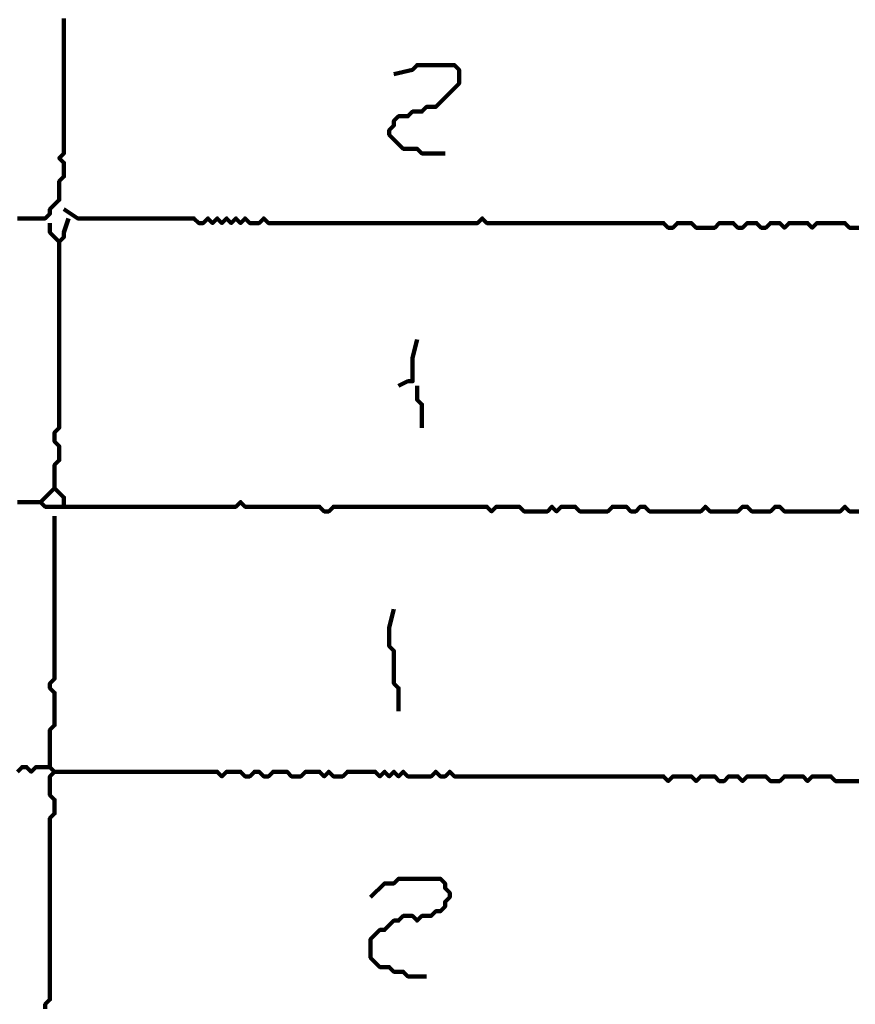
# Model space of a CAD drawing. Header units: metres. Extents: x 1959 to 4131, y 3282 to 4313.
# Tile 311 of 356: x 2428.6 to 2430.26, y 4301.17 to 4303.12. Entities that reach past the tile are written whole.
import ezdxf

# ---------------------------------------------------------------- set-up
doc = ezdxf.new("R2010")
doc.units = ezdxf.units.M
doc.layers.add('P', color=250, linetype='Continuous', lineweight=100)

msp = doc.modelspace()

# ---------------------------------------------------------------- linework, layer by layer
at = {"layer": 'P', "color": 0, "linetype": 'Continuous'}
for points in [[(2428.6848, 4303.1269), (2428.6848, 4303.1176), (2428.6848, 4303.1084), (2428.6848, 4303.0992), (2428.6848, 4303.0899), (2428.6848, 4303.0807), (2428.6848, 4303.0715), (2428.6848, 4303.0623), (2428.6848, 4303.053), (2428.6848, 4303.0438), (2428.6848, 4303.0346), (2428.6848, 4303.0253), (2428.6848, 4303.0161), (2428.6848, 4303.0069), (2428.6848, 4302.9976), (2428.6848, 4302.9884), (2428.6848, 4302.9792), (2428.6848, 4302.9699), (2428.6848, 4302.9607), (2428.6848, 4302.9515), (2428.6848, 4302.9423), (2428.6848, 4302.933), (2428.6848, 4302.9238), (2428.6848, 4302.9146), (2428.6848, 4302.9053), (2428.6848, 4302.8961), (2428.6848, 4302.8869), (2428.6848, 4302.8776), (2428.6848, 4302.8684), (2428.6848, 4302.8592), (2428.6756, 4302.8499), (2428.6848, 4302.8407), (2428.6848, 4302.8315), (2428.6848, 4302.8223), (2428.6848, 4302.813), (2428.6756, 4302.8038), (2428.6756, 4302.7946), (2428.6756, 4302.7853), (2428.6756, 4302.7761), (2428.6756, 4302.7669), (2428.6663, 4302.7576), (2428.6571, 4302.7484), (2428.6571, 4302.7392), (2428.6479, 4302.7299), (2428.6386, 4302.7299), (2428.6294, 4302.7299), (2428.6202, 4302.7299), (2428.6109, 4302.7299), (2428.6017, 4302.7299), (2428.5925, 4302.7299)], [(2429.3402, 4303.0161), (2429.3771, 4303.0253), (2429.3863, 4303.0346), (2429.3956, 4303.0346), (2429.4048, 4303.0346), (2429.414, 4303.0346), (2429.4232, 4303.0346), (2429.4325, 4303.0346), (2429.4417, 4303.0346), (2429.4509, 4303.0346), (2429.4602, 4303.0346), (2429.4694, 4303.0253), (2429.4694, 4303.0161), (2429.4694, 4303.0069), (2429.4694, 4302.9976), (2429.4602, 4302.9884), (2429.4509, 4302.9792), (2429.4417, 4302.9699), (2429.4325, 4302.9607), (2429.4232, 4302.9515), (2429.414, 4302.9515), (2429.4048, 4302.9515), (2429.3956, 4302.9423), (2429.3863, 4302.9423), (2429.3771, 4302.9423), (2429.3679, 4302.933), (2429.3586, 4302.933), (2429.3494, 4302.933), (2429.3402, 4302.9238), (2429.3402, 4302.9146), (2429.3309, 4302.9053), (2429.3309, 4302.8961), (2429.3402, 4302.8869), (2429.3494, 4302.8776), (2429.3586, 4302.8684), (2429.3679, 4302.8684), (2429.3771, 4302.8684), (2429.3863, 4302.8684), (2429.3956, 4302.8592), (2429.4048, 4302.8592), (2429.4417, 4302.8592)], [(2428.6848, 4302.7484), (2428.7125, 4302.7299), (2428.7217, 4302.7299), (2428.7309, 4302.7299), (2428.7402, 4302.7299), (2428.7494, 4302.7299), (2428.7586, 4302.7299), (2428.7679, 4302.7299), (2428.7771, 4302.7299), (2428.7863, 4302.7299), (2428.7956, 4302.7299), (2428.8048, 4302.7299), (2428.814, 4302.7299), (2428.8232, 4302.7299), (2428.8325, 4302.7299), (2428.8417, 4302.7299), (2428.8509, 4302.7299), (2428.8602, 4302.7299), (2428.8694, 4302.7299), (2428.8786, 4302.7299), (2428.8879, 4302.7299), (2428.8971, 4302.7299), (2428.9063, 4302.7299), (2428.9156, 4302.7299), (2428.9248, 4302.7299), (2428.934, 4302.7299), (2428.9432, 4302.7299), (2428.9525, 4302.7207), (2428.9617, 4302.7207), (2428.9709, 4302.7299), (2428.9802, 4302.7207), (2428.9894, 4302.7299), (2428.9986, 4302.7207), (2429.0079, 4302.7299), (2429.0171, 4302.7207), (2429.0263, 4302.7299), (2429.0356, 4302.7207), (2429.0448, 4302.7299), (2429.054, 4302.7207), (2429.0632, 4302.7207), (2429.0725, 4302.7207), (2429.0817, 4302.7299), (2429.0909, 4302.7207), (2429.1002, 4302.7207), (2429.1094, 4302.7207), (2429.1186, 4302.7207), (2429.1279, 4302.7207), (2429.1371, 4302.7207), (2429.1463, 4302.7207), (2429.1556, 4302.7207), (2429.1648, 4302.7207), (2429.174, 4302.7207), (2429.1832, 4302.7207), (2429.1925, 4302.7207), (2429.2017, 4302.7207), (2429.2109, 4302.7207), (2429.2202, 4302.7207), (2429.2294, 4302.7207), (2429.2386, 4302.7207), (2429.2479, 4302.7207), (2429.2571, 4302.7207), (2429.2663, 4302.7207), (2429.2756, 4302.7207), (2429.2848, 4302.7207), (2429.294, 4302.7207), (2429.3032, 4302.7207), (2429.3125, 4302.7207), (2429.3217, 4302.7207), (2429.3309, 4302.7207), (2429.3402, 4302.7207), (2429.3494, 4302.7207), (2429.3586, 4302.7207), (2429.3679, 4302.7207), (2429.3771, 4302.7207), (2429.3863, 4302.7207), (2429.3956, 4302.7207), (2429.4048, 4302.7207), (2429.414, 4302.7207), (2429.4232, 4302.7207), (2429.4325, 4302.7207), (2429.4417, 4302.7207), (2429.4509, 4302.7207), (2429.4602, 4302.7207), (2429.4694, 4302.7207), (2429.4786, 4302.7207), (2429.4879, 4302.7207), (2429.4971, 4302.7207), (2429.5063, 4302.7207), (2429.5156, 4302.7299), (2429.5248, 4302.7207), (2429.534, 4302.7207), (2429.5432, 4302.7207), (2429.5525, 4302.7207), (2429.5617, 4302.7207), (2429.5709, 4302.7207), (2429.5802, 4302.7207), (2429.5894, 4302.7207), (2429.5986, 4302.7207), (2429.6079, 4302.7207), (2429.6171, 4302.7207), (2429.6263, 4302.7207), (2429.6356, 4302.7207), (2429.6448, 4302.7207), (2429.654, 4302.7207), (2429.6632, 4302.7207), (2429.6725, 4302.7207), (2429.6817, 4302.7207), (2429.6909, 4302.7207), (2429.7002, 4302.7207), (2429.7094, 4302.7207), (2429.7186, 4302.7207), (2429.7279, 4302.7207), (2429.7371, 4302.7207), (2429.7463, 4302.7207), (2429.7556, 4302.7207), (2429.7648, 4302.7207), (2429.774, 4302.7207), (2429.7832, 4302.7207), (2429.7925, 4302.7207), (2429.8017, 4302.7207), (2429.8109, 4302.7207), (2429.8202, 4302.7207), (2429.8294, 4302.7207), (2429.8386, 4302.7207), (2429.8479, 4302.7207), (2429.8571, 4302.7207), (2429.8663, 4302.7207), (2429.8756, 4302.7207), (2429.8848, 4302.7115), (2429.894, 4302.7115), (2429.9032, 4302.7207), (2429.9125, 4302.7207), (2429.9217, 4302.7207), (2429.9309, 4302.7207), (2429.9402, 4302.7115), (2429.9494, 4302.7115), (2429.9586, 4302.7115), (2429.9679, 4302.7115), (2429.9771, 4302.7115), (2429.9863, 4302.7207), (2429.9956, 4302.7207), (2430.0048, 4302.7207), (2430.014, 4302.7207), (2430.0232, 4302.7115), (2430.0325, 4302.7115), (2430.0417, 4302.7207), (2430.0509, 4302.7207), (2430.0602, 4302.7207), (2430.0694, 4302.7115), (2430.0786, 4302.7115), (2430.0879, 4302.7207), (2430.0971, 4302.7207), (2430.1063, 4302.7207), (2430.1156, 4302.7115), (2430.1248, 4302.7207), (2430.134, 4302.7207), (2430.1432, 4302.7207), (2430.1525, 4302.7207), (2430.1617, 4302.7207), (2430.1709, 4302.7115), (2430.1802, 4302.7207), (2430.1894, 4302.7207), (2430.1986, 4302.7207), (2430.2079, 4302.7207), (2430.2171, 4302.7207), (2430.2263, 4302.7207), (2430.2356, 4302.7207), (2430.2448, 4302.7115), (2430.254, 4302.7115), (2430.2632, 4302.7115)], [(2428.694, 4302.7299), (2428.6848, 4302.7023), (2428.6848, 4302.693), (2428.6756, 4302.6838), (2428.6663, 4302.693), (2428.6571, 4302.7023), (2428.6571, 4302.7207)], [(2428.6756, 4302.6838), (2428.6756, 4302.6469), (2428.6756, 4302.6376), (2428.6756, 4302.6284), (2428.6756, 4302.6192), (2428.6756, 4302.6099), (2428.6756, 4302.6007), (2428.6756, 4302.5915), (2428.6756, 4302.5823), (2428.6756, 4302.573), (2428.6756, 4302.5638), (2428.6756, 4302.5546), (2428.6756, 4302.5453), (2428.6756, 4302.5361), (2428.6756, 4302.5269), (2428.6756, 4302.5176), (2428.6756, 4302.5084), (2428.6756, 4302.4992), (2428.6756, 4302.4899), (2428.6756, 4302.4807), (2428.6756, 4302.4715), (2428.6756, 4302.4623), (2428.6756, 4302.453), (2428.6756, 4302.4438), (2428.6756, 4302.4346), (2428.6756, 4302.4253), (2428.6756, 4302.4161), (2428.6756, 4302.4069), (2428.6756, 4302.3976), (2428.6756, 4302.3884), (2428.6756, 4302.3792), (2428.6756, 4302.3699), (2428.6756, 4302.3607), (2428.6756, 4302.3515), (2428.6756, 4302.3423), (2428.6756, 4302.333), (2428.6756, 4302.3238), (2428.6756, 4302.3146), (2428.6663, 4302.3053), (2428.6663, 4302.2961), (2428.6663, 4302.2869), (2428.6756, 4302.2776), (2428.6756, 4302.2684), (2428.6756, 4302.2592), (2428.6756, 4302.2499), (2428.6663, 4302.2407), (2428.6663, 4302.2315), (2428.6663, 4302.2223), (2428.6663, 4302.213), (2428.6663, 4302.2038), (2428.6663, 4302.1946), (2428.6756, 4302.1853), (2428.6848, 4302.1761), (2428.6848, 4302.1669), (2428.6848, 4302.1576), (2428.694, 4302.1576), (2428.7032, 4302.1576), (2428.7125, 4302.1576), (2428.7217, 4302.1576), (2428.7309, 4302.1576), (2428.7402, 4302.1576), (2428.7494, 4302.1576), (2428.7586, 4302.1576), (2428.7679, 4302.1576), (2428.7771, 4302.1576), (2428.7863, 4302.1576), (2428.7956, 4302.1576), (2428.8048, 4302.1576), (2428.814, 4302.1576), (2428.8232, 4302.1576), (2428.8325, 4302.1576), (2428.8417, 4302.1576), (2428.8509, 4302.1576), (2428.8602, 4302.1576), (2428.8694, 4302.1576), (2428.8786, 4302.1576), (2428.8879, 4302.1576), (2428.8971, 4302.1576), (2428.9063, 4302.1576), (2428.9156, 4302.1576), (2428.9248, 4302.1576), (2428.934, 4302.1576), (2428.9432, 4302.1576), (2428.9525, 4302.1576), (2428.9617, 4302.1576), (2428.9709, 4302.1576), (2428.9802, 4302.1576), (2428.9894, 4302.1576), (2428.9986, 4302.1576), (2429.0079, 4302.1576), (2429.0171, 4302.1576), (2429.0263, 4302.1576), (2429.0356, 4302.1669), (2429.0448, 4302.1576), (2429.054, 4302.1576), (2429.0632, 4302.1576), (2429.0725, 4302.1576), (2429.0817, 4302.1576), (2429.0909, 4302.1576), (2429.1002, 4302.1576), (2429.1094, 4302.1576), (2429.1186, 4302.1576), (2429.1279, 4302.1576), (2429.1371, 4302.1576), (2429.1463, 4302.1576), (2429.1556, 4302.1576), (2429.1648, 4302.1576), (2429.174, 4302.1576), (2429.1832, 4302.1576), (2429.1925, 4302.1576), (2429.2017, 4302.1484), (2429.2109, 4302.1484), (2429.2202, 4302.1576), (2429.2294, 4302.1576), (2429.2386, 4302.1576), (2429.2479, 4302.1576), (2429.2571, 4302.1576), (2429.2663, 4302.1576), (2429.2756, 4302.1576), (2429.2848, 4302.1576), (2429.294, 4302.1576), (2429.3032, 4302.1576), (2429.3125, 4302.1576), (2429.3217, 4302.1576), (2429.3309, 4302.1576), (2429.3402, 4302.1576), (2429.3494, 4302.1576), (2429.3586, 4302.1576), (2429.3679, 4302.1576), (2429.3771, 4302.1576), (2429.3863, 4302.1576), (2429.3956, 4302.1576), (2429.4048, 4302.1576), (2429.414, 4302.1576), (2429.4232, 4302.1576), (2429.4325, 4302.1576), (2429.4417, 4302.1576), (2429.4509, 4302.1576), (2429.4602, 4302.1576), (2429.4694, 4302.1576), (2429.4786, 4302.1576), (2429.4879, 4302.1576), (2429.4971, 4302.1576), (2429.5063, 4302.1576), (2429.5156, 4302.1576), (2429.5248, 4302.1576), (2429.534, 4302.1484), (2429.5432, 4302.1576), (2429.5525, 4302.1576), (2429.5617, 4302.1576), (2429.5709, 4302.1576), (2429.5802, 4302.1576), (2429.5894, 4302.1576), (2429.5986, 4302.1484), (2429.6079, 4302.1484), (2429.6171, 4302.1484), (2429.6263, 4302.1484), (2429.6356, 4302.1484), (2429.6448, 4302.1484), (2429.654, 4302.1576), (2429.6632, 4302.1484), (2429.6725, 4302.1576), (2429.6817, 4302.1576), (2429.6909, 4302.1576), (2429.7002, 4302.1576), (2429.7094, 4302.1484), (2429.7186, 4302.1484), (2429.7279, 4302.1484), (2429.7371, 4302.1484), (2429.7463, 4302.1484), (2429.7556, 4302.1484), (2429.7648, 4302.1484), (2429.774, 4302.1576), (2429.7832, 4302.1576), (2429.7925, 4302.1576), (2429.8017, 4302.1576), (2429.8109, 4302.1484), (2429.8202, 4302.1484), (2429.8294, 4302.1576), (2429.8386, 4302.1576), (2429.8479, 4302.1484), (2429.8571, 4302.1484), (2429.8663, 4302.1484), (2429.8756, 4302.1484), (2429.8848, 4302.1484), (2429.894, 4302.1484), (2429.9032, 4302.1484), (2429.9125, 4302.1484), (2429.9217, 4302.1484), (2429.9309, 4302.1484), (2429.9402, 4302.1484), (2429.9494, 4302.1484), (2429.9586, 4302.1576), (2429.9679, 4302.1484), (2429.9771, 4302.1484), (2429.9863, 4302.1484), (2429.9956, 4302.1484), (2430.0048, 4302.1484), (2430.014, 4302.1484), (2430.0232, 4302.1484), (2430.0325, 4302.1576), (2430.0417, 4302.1576), (2430.0509, 4302.1484), (2430.0602, 4302.1484), (2430.0694, 4302.1484), (2430.0786, 4302.1484), (2430.0879, 4302.1484), (2430.0971, 4302.1576), (2430.1063, 4302.1576), (2430.1156, 4302.1484), (2430.1248, 4302.1484), (2430.134, 4302.1484), (2430.1432, 4302.1484), (2430.1525, 4302.1484), (2430.1617, 4302.1484), (2430.1709, 4302.1484), (2430.1802, 4302.1484), (2430.1894, 4302.1484), (2430.1986, 4302.1484), (2430.2079, 4302.1484), (2430.2171, 4302.1484), (2430.2263, 4302.1484), (2430.2356, 4302.1576), (2430.2448, 4302.1484), (2430.254, 4302.1484), (2430.2632, 4302.1484)], [(2429.3863, 4302.4899), (2429.3771, 4302.453), (2429.3771, 4302.4438), (2429.3771, 4302.4346), (2429.3771, 4302.4253), (2429.3771, 4302.4161), (2429.3771, 4302.4069), (2429.3679, 4302.4069), (2429.3494, 4302.3976)], [(2429.3863, 4302.3976), (2429.3863, 4302.3699), (2429.3956, 4302.3607), (2429.3956, 4302.3515), (2429.3956, 4302.3423), (2429.3956, 4302.333), (2429.3956, 4302.3146)], [(2428.6663, 4302.1946), (2428.6386, 4302.1669), (2428.6479, 4302.1576), (2428.6848, 4302.1576)], [(2428.5925, 4302.1669), (2428.6017, 4302.1669), (2428.6109, 4302.1669), (2428.6386, 4302.1669)], [(2428.6663, 4302.1392), (2428.6663, 4302.1023), (2428.6663, 4302.093), (2428.6663, 4302.0838), (2428.6663, 4302.0746), (2428.6663, 4302.0653), (2428.6663, 4302.0561), (2428.6663, 4302.0469), (2428.6663, 4302.0376), (2428.6663, 4302.0284), (2428.6663, 4302.0192), (2428.6663, 4302.0099), (2428.6663, 4302.0007), (2428.6663, 4301.9915), (2428.6663, 4301.9823), (2428.6663, 4301.973), (2428.6663, 4301.9638), (2428.6663, 4301.9546), (2428.6663, 4301.9453), (2428.6663, 4301.9361), (2428.6663, 4301.9269), (2428.6663, 4301.9176), (2428.6663, 4301.9084), (2428.6663, 4301.8992), (2428.6663, 4301.8899), (2428.6663, 4301.8807), (2428.6663, 4301.8715), (2428.6663, 4301.8623), (2428.6663, 4301.853), (2428.6663, 4301.8438), (2428.6663, 4301.8346), (2428.6663, 4301.8253), (2428.6663, 4301.8161), (2428.6571, 4301.8069), (2428.6571, 4301.7976), (2428.6663, 4301.7884), (2428.6663, 4301.7792), (2428.6663, 4301.7699), (2428.6663, 4301.7607), (2428.6663, 4301.7515), (2428.6663, 4301.7423), (2428.6663, 4301.733), (2428.6663, 4301.7238), (2428.6571, 4301.7146), (2428.6571, 4301.7053), (2428.6571, 4301.6961), (2428.6571, 4301.6869), (2428.6571, 4301.6776), (2428.6571, 4301.6407)], [(2429.3402, 4301.9546), (2429.3309, 4301.9176), (2429.3309, 4301.9084), (2429.3309, 4301.8992), (2429.3309, 4301.8899), (2429.3309, 4301.8807), (2429.3402, 4301.8715), (2429.3402, 4301.8623), (2429.3402, 4301.853), (2429.3402, 4301.8438), (2429.3402, 4301.8346), (2429.3402, 4301.8253), (2429.3402, 4301.8161), (2429.3402, 4301.8069), (2429.3494, 4301.7976), (2429.3494, 4301.7884), (2429.3494, 4301.7515)], [(2428.6479, 4301.1607), (2428.6479, 4301.1699), (2428.6571, 4301.1792), (2428.6571, 4301.1884), (2428.6571, 4301.1976), (2428.6571, 4301.2069), (2428.6571, 4301.2161), (2428.6571, 4301.2253), (2428.6571, 4301.2346), (2428.6571, 4301.2438), (2428.6571, 4301.253), (2428.6571, 4301.2623), (2428.6571, 4301.2715), (2428.6571, 4301.2807), (2428.6571, 4301.2899), (2428.6571, 4301.2992), (2428.6571, 4301.3084), (2428.6571, 4301.3176), (2428.6571, 4301.3269), (2428.6571, 4301.3361), (2428.6571, 4301.3453), (2428.6571, 4301.3546), (2428.6571, 4301.3638), (2428.6571, 4301.373), (2428.6571, 4301.3823), (2428.6571, 4301.3915), (2428.6571, 4301.4007), (2428.6571, 4301.4099), (2428.6571, 4301.4192), (2428.6571, 4301.4284), (2428.6571, 4301.4376), (2428.6571, 4301.4469), (2428.6571, 4301.4561), (2428.6571, 4301.4653), (2428.6571, 4301.4746), (2428.6571, 4301.4838), (2428.6571, 4301.493), (2428.6571, 4301.5023), (2428.6571, 4301.5115), (2428.6571, 4301.5207), (2428.6571, 4301.5299), (2428.6571, 4301.5392), (2428.6663, 4301.5484), (2428.6663, 4301.5576), (2428.6663, 4301.5669), (2428.6663, 4301.5761), (2428.6571, 4301.5853), (2428.6571, 4301.5946), (2428.6571, 4301.6038), (2428.6571, 4301.613), (2428.6571, 4301.6223), (2428.6663, 4301.6315), (2428.6571, 4301.6407), (2428.6479, 4301.6407), (2428.6386, 4301.6407), (2428.6294, 4301.6407), (2428.6202, 4301.6315), (2428.6109, 4301.6407), (2428.6017, 4301.6407), (2428.5925, 4301.6315)], [(2428.6663, 4301.6315), (2428.7032, 4301.6315), (2428.7125, 4301.6315), (2428.7217, 4301.6315), (2428.7309, 4301.6315), (2428.7402, 4301.6315), (2428.7494, 4301.6315), (2428.7586, 4301.6315), (2428.7679, 4301.6315), (2428.7771, 4301.6315), (2428.7863, 4301.6315), (2428.7956, 4301.6315), (2428.8048, 4301.6315), (2428.814, 4301.6315), (2428.8232, 4301.6315), (2428.8325, 4301.6315), (2428.8417, 4301.6315), (2428.8509, 4301.6315), (2428.8602, 4301.6315), (2428.8694, 4301.6315), (2428.8786, 4301.6315), (2428.8879, 4301.6315), (2428.8971, 4301.6315), (2428.9063, 4301.6315), (2428.9156, 4301.6315), (2428.9248, 4301.6315), (2428.934, 4301.6315), (2428.9432, 4301.6315), (2428.9525, 4301.6315), (2428.9617, 4301.6315), (2428.9709, 4301.6315), (2428.9802, 4301.6315), (2428.9894, 4301.6315), (2428.9986, 4301.6223), (2429.0079, 4301.6315), (2429.0171, 4301.6315), (2429.0263, 4301.6315), (2429.0356, 4301.6315), (2429.0448, 4301.6223), (2429.054, 4301.6223), (2429.0632, 4301.6315), (2429.0725, 4301.6315), (2429.0817, 4301.6223), (2429.0909, 4301.6223), (2429.1002, 4301.6315), (2429.1094, 4301.6315), (2429.1186, 4301.6315), (2429.1279, 4301.6315), (2429.1371, 4301.6223), (2429.1463, 4301.6223), (2429.1556, 4301.6223), (2429.1648, 4301.6315), (2429.174, 4301.6315), (2429.1832, 4301.6315), (2429.1925, 4301.6315), (2429.2017, 4301.6223), (2429.2109, 4301.6315), (2429.2202, 4301.6223), (2429.2294, 4301.6223), (2429.2386, 4301.6223), (2429.2479, 4301.6315), (2429.2571, 4301.6315), (2429.2663, 4301.6315), (2429.2756, 4301.6315), (2429.2848, 4301.6315), (2429.294, 4301.6315), (2429.3032, 4301.6315), (2429.3125, 4301.6223), (2429.3217, 4301.6315), (2429.3309, 4301.6223), (2429.3402, 4301.6315), (2429.3494, 4301.6223), (2429.3586, 4301.6315), (2429.3679, 4301.6223), (2429.3771, 4301.6223), (2429.3863, 4301.6223), (2429.3956, 4301.6223), (2429.4048, 4301.6223), (2429.414, 4301.6223), (2429.4232, 4301.6315), (2429.4325, 4301.6223), (2429.4417, 4301.6223), (2429.4509, 4301.6315), (2429.4602, 4301.6223), (2429.4694, 4301.6223), (2429.4786, 4301.6223), (2429.4879, 4301.6223), (2429.4971, 4301.6223), (2429.5063, 4301.6223), (2429.5156, 4301.6223), (2429.5248, 4301.6223), (2429.534, 4301.6223), (2429.5432, 4301.6223), (2429.5525, 4301.6223), (2429.5617, 4301.6223), (2429.5709, 4301.6223), (2429.5802, 4301.6223), (2429.5894, 4301.6223), (2429.5986, 4301.6223), (2429.6079, 4301.6223), (2429.6171, 4301.6223), (2429.6263, 4301.6223), (2429.6356, 4301.6223), (2429.6448, 4301.6223), (2429.654, 4301.6223), (2429.6632, 4301.6223), (2429.6725, 4301.6223), (2429.6817, 4301.6223), (2429.6909, 4301.6223), (2429.7002, 4301.6223), (2429.7094, 4301.6223), (2429.7186, 4301.6223), (2429.7279, 4301.6223), (2429.7371, 4301.6223), (2429.7463, 4301.6223), (2429.7556, 4301.6223), (2429.7648, 4301.6223), (2429.774, 4301.6223), (2429.7832, 4301.6223), (2429.7925, 4301.6223), (2429.8017, 4301.6223), (2429.8109, 4301.6223), (2429.8202, 4301.6223), (2429.8294, 4301.6223), (2429.8386, 4301.6223), (2429.8479, 4301.6223), (2429.8571, 4301.6223), (2429.8663, 4301.6223), (2429.8756, 4301.6223), (2429.8848, 4301.613), (2429.894, 4301.6223), (2429.9032, 4301.6223), (2429.9125, 4301.6223), (2429.9217, 4301.6223), (2429.9309, 4301.6223), (2429.9402, 4301.613), (2429.9494, 4301.6223), (2429.9586, 4301.6223), (2429.9679, 4301.6223), (2429.9771, 4301.6223), (2429.9863, 4301.613), (2429.9956, 4301.613), (2430.0048, 4301.6223), (2430.014, 4301.6223), (2430.0232, 4301.6223), (2430.0325, 4301.613), (2430.0417, 4301.6223), (2430.0509, 4301.6223), (2430.0602, 4301.6223), (2430.0694, 4301.6223), (2430.0786, 4301.6223), (2430.0879, 4301.613), (2430.0971, 4301.613), (2430.1063, 4301.613), (2430.1156, 4301.6223), (2430.1248, 4301.6223), (2430.134, 4301.6223), (2430.1432, 4301.6223), (2430.1525, 4301.6223), (2430.1617, 4301.613), (2430.1709, 4301.6223), (2430.1802, 4301.6223), (2430.1894, 4301.6223), (2430.1986, 4301.6223), (2430.2079, 4301.6223), (2430.2171, 4301.613), (2430.2263, 4301.613), (2430.2356, 4301.613), (2430.2448, 4301.613), (2430.254, 4301.613), (2430.2632, 4301.613)], [(2429.294, 4301.3823), (2429.3217, 4301.4099), (2429.3309, 4301.4099), (2429.3402, 4301.4099), (2429.3494, 4301.4192), (2429.3586, 4301.4192), (2429.3679, 4301.4192), (2429.3771, 4301.4192), (2429.3863, 4301.4192), (2429.3956, 4301.4192), (2429.4048, 4301.4192), (2429.414, 4301.4192), (2429.4232, 4301.4192), (2429.4325, 4301.4192), (2429.4417, 4301.4099), (2429.4417, 4301.4007), (2429.4509, 4301.3915), (2429.4509, 4301.3823), (2429.4417, 4301.373), (2429.4417, 4301.3638), (2429.4325, 4301.3546), (2429.4232, 4301.3546), (2429.414, 4301.3453), (2429.4048, 4301.3453), (2429.3956, 4301.3453), (2429.3863, 4301.3361), (2429.3771, 4301.3453), (2429.3679, 4301.3453), (2429.3586, 4301.3453), (2429.3494, 4301.3361), (2429.3402, 4301.3361), (2429.3309, 4301.3269), (2429.3217, 4301.3176), (2429.3125, 4301.3176), (2429.3032, 4301.3084), (2429.294, 4301.2992), (2429.294, 4301.2899), (2429.294, 4301.2807), (2429.294, 4301.2715), (2429.294, 4301.2623), (2429.3032, 4301.253), (2429.3125, 4301.2438), (2429.3217, 4301.2438), (2429.3309, 4301.2438), (2429.3402, 4301.2346), (2429.3494, 4301.2346), (2429.3586, 4301.2346), (2429.3679, 4301.2253), (2429.4048, 4301.2253)]]:
    msp.add_lwpolyline(points, dxfattribs=at)

doc.saveas('drawing.dxf')
